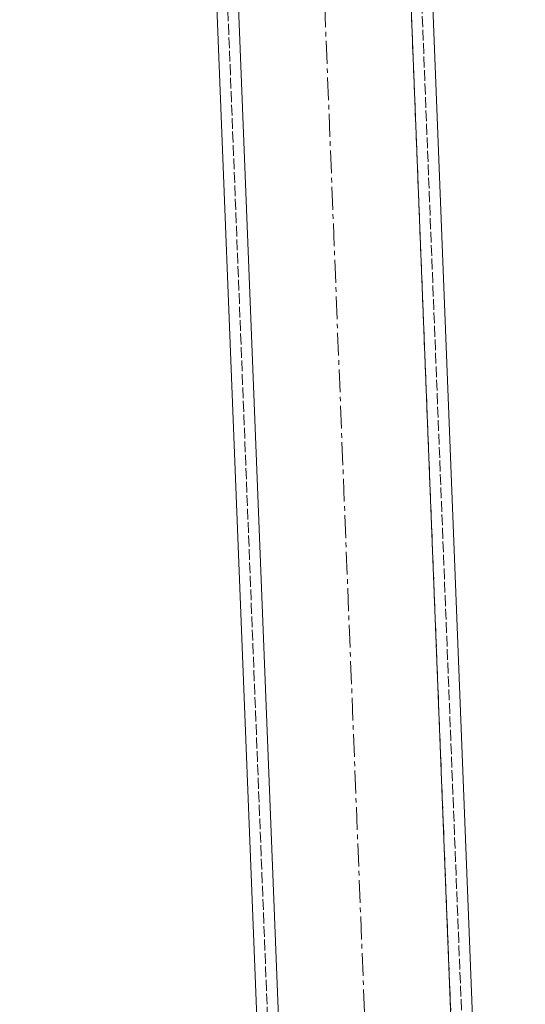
# Model space of a CAD drawing. Header units: millimetres. Extents: x -15129 to 9171, y -18789 to 5877.
# Tile 265 of 278: x -1513 to -1372, y -2367 to -2093. Entities that reach past the tile are written whole.
import ezdxf

# ---------------------------------------------------------------- set-up
doc = ezdxf.new("R2010")
doc.units = ezdxf.units.MM
doc.linetypes.add('ACAD_ISO02W100', pattern=[15, 12, -3])
doc.linetypes.add('CENTER', pattern=[50.8, 31.75, -6.35, 6.35, -6.35])
doc.layers.add('AS_Belki', color=145, linetype='Continuous')

msp = doc.modelspace()

# ---------------------------------------------------------------- linework, layer by layer
at = {"color": 5, "linetype": 'CENTER', "lineweight": 13, "ltscale": 0.2}
msp.add_line((-1501.04, -230.57, -8591.48), (-1371.96, -3504.62, 51965.58), dxfattribs=at)
at = {"layer": 'AS_Belki', "color": 84, "linetype": 'ACAD_ISO02W100', "lineweight": 13, "ltscale": 0.25}
for p, q in [((-1458.74, -694.13), (-1378.04, -2741.16)), ((-1455.74, -694.01), (-1375.16, -2738.05)), ((-1509.7, -696.14), (-1429.12, -2740.17))]:
    msp.add_line(p, q, dxfattribs=at)
at = {"layer": 'AS_Belki', "color": 145, "linetype": 'Continuous', "lineweight": 13, "ltscale": 0.25}
for p, q in [((-1377.92, -2744.16), (-1458.74, -694.13)), ((-1452.75, -693.89), (-1372.16, -2737.93)), ((-1512.7, -696.25), (-1432.12, -2740.29)), ((-1425.89, -2746.05), (-1506.7, -696.02))]:
    msp.add_line(p, q, dxfattribs=at)

doc.saveas('drawing.dxf')
